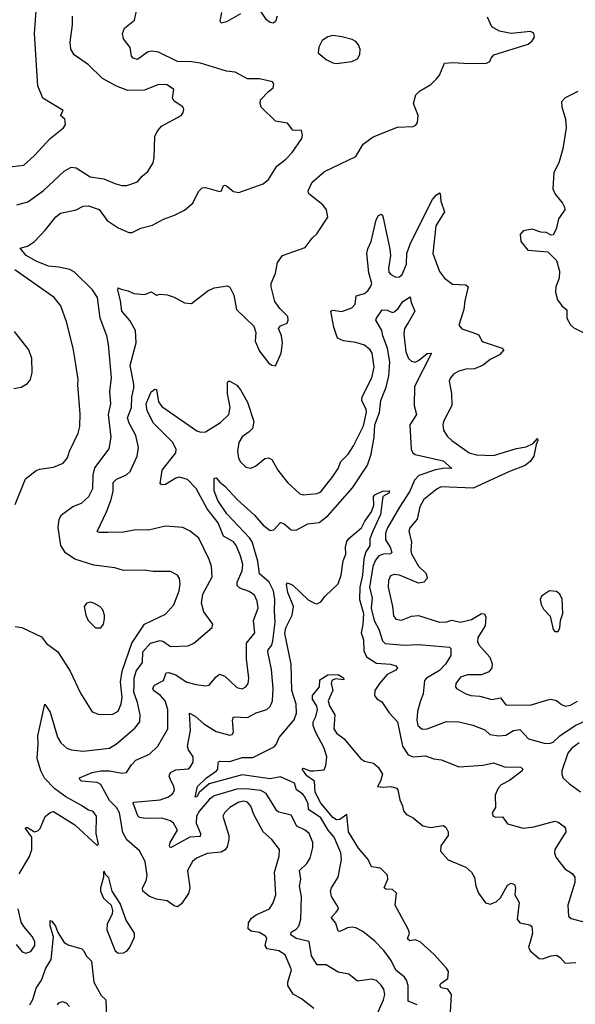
# Model space of a CAD drawing. Extents: x 1771496 to 1971148, y 471553 to 643630.
# Tile 328 of 656: x 1825591 to 1828773, y 568538 to 574174. Entities that reach past the tile are written whole.
import ezdxf

# ---------------------------------------------------------------- set-up
doc = ezdxf.new("R2010")
doc.units = 0

msp = doc.modelspace()

# ---------------------------------------------------------------- linework, layer by layer
at = {"layer": '0CON10XD'}
for points in [[(1825485, 573326.7), (1825615, 573341.9), (1825674.3, 573395), (1825765, 573494.3), (1825842, 573555), (1825854, 573575), (1825848.8, 573605), (1825824, 573625), (1825840, 573655), (1825723.1, 573725), (1825694.6, 573795), (1825676.2, 574095), (1825692.8, 574327.2)], [(1825565, 570701.4), (1825602.5, 570695), (1825715, 570640.8), (1825745, 570604.2), (1825809.2, 570555), (1825879.4, 570445), (1825938.9, 570318.9), (1826005, 570212.9), (1826045, 570197.8), (1826125, 570198.1), (1826153.8, 570216.2), (1826171.2, 570258.8), (1826177.3, 570295), (1826168.8, 570385), (1826177.6, 570445), (1826233, 570605), (1826305, 570714.3), (1826425, 570771.9), (1826474.3, 570825), (1826504.1, 570904.1), (1826510, 570945), (1826506.7, 570975), (1826494.2, 570995), (1826455, 571015.5), (1826355.6, 571015.6), (1826303.4, 571023.4), (1826185, 571022.2), (1826135, 571036.5), (1826015, 571052.5), (1825906, 571086), (1825852.7, 571122.7), (1825825.4, 571165), (1825811.7, 571268.3), (1825816.7, 571315), (1825830.9, 571339.1), (1825895, 571387.8), (1825945, 571407.5), (1825986.4, 571445), (1826008.8, 571491.2), (1826010.7, 571569.3), (1826020.6, 571609.4), (1826103, 571717), (1826114.5, 571785), (1826098.4, 571915), (1826111.8, 571975), (1826106.5, 572046.5), (1826117.1, 572125), (1826099.5, 572315), (1826089.1, 572365), (1826052, 572465), (1826035.4, 572585), (1826007.7, 572627.7), (1825905, 572729.2), (1825878, 572745), (1825815, 572758.2), (1825755, 572764), (1825685, 572792.7), (1825628.1, 572825), (1825593.3, 572866.7), (1825635, 572878), (1825675, 572904), (1825739.4, 572970.6), (1825798.6, 573045), (1825825, 573066.7), (1825915, 573085.6), (1825955, 573107.8), (1825985, 573108.6), (1826045, 573087.1), (1826092.5, 573025), (1826153.8, 572983.8), (1826215, 572956.9), (1826235, 572955.6), (1826285, 572980.6), (1826351.1, 572998.9), (1826415, 573033.1), (1826476.7, 573055), (1826535.5, 573084.5), (1826582, 573125), (1826615, 573190), (1826635, 573211.2), (1826655, 573213.8), (1826735, 573191.2), (1826745.7, 573194.3), (1826757.5, 573225), (1826765, 573228), (1826775, 573222.5), (1826815, 573190.8), (1826845, 573185.8), (1826985, 573234), (1827015, 573260), (1827062.5, 573335), (1827114.2, 573375), (1827150.6, 573415), (1827206.2, 573495), (1827210, 573515), (1827205, 573540), (1827155, 573542.5), (1827125, 573582.5), (1827055, 573593.8), (1826974.3, 573674.3), (1826968, 573695), (1826970, 573715), (1827015, 573764), (1827042.9, 573785), (1827047.1, 573805), (1827037.9, 573817.9), (1826965, 573835.5), (1826895, 573835.6), (1826825, 573874.3), (1826775, 573879.2), (1826626.7, 573925), (1826575, 573933.5), (1826495, 573934.2), (1826385, 573987.8), (1826345, 573994.6), (1826322.5, 573987.5), (1826265, 573945.8), (1826240, 573955), (1826231.2, 573965), (1826222.5, 574015), (1826186, 574065), (1826180, 574095), (1826191.2, 574125), (1826248.7, 574171.3), (1826259.4, 574225)], [(1827066.2, 574195), (1827055, 574163.3), (1827045, 574154), (1827025, 574158.6), (1827004.1, 574174.1), (1826969.2, 574225)], [(1825575, 573114.5), (1825637.7, 573132.3), (1825725.6, 573195), (1825845, 573308.1), (1825885, 573330), (1825915, 573325.7), (1825995, 573274.4), (1826072.6, 573262.6), (1826135, 573235.7), (1826175, 573225.7), (1826204.3, 573225.7), (1826265, 573246.2), (1826291.3, 573278.7), (1826324.2, 573305), (1826354.2, 573355), (1826361.4, 573385), (1826365.6, 573505), (1826377.1, 573535), (1826403.8, 573565), (1826515, 573626.7), (1826527.7, 573642.3), (1826530.7, 573660.7), (1826525, 573676.2), (1826475, 573707.5), (1826466.2, 573725), (1826473.8, 573775), (1826435, 573802.2), (1826385, 573803.1), (1826305, 573771.4), (1826209.8, 573769.8), (1826145, 573794.4), (1826065, 573837.5), (1825985, 573916.2), (1825902.8, 573972.8), (1825884.4, 574005), (1825879.5, 574045), (1825892.5, 574145), (1825892.5, 574195)], [(1825586.9, 569285), (1825647.3, 569385), (1825660.4, 569425), (1825661.2, 569495), (1825623.3, 569545), (1825625, 569550), (1825635, 569550), (1825675, 569526.2), (1825695, 569531.2), (1825708, 569545), (1825737, 569613), (1825765, 569636.2), (1825785, 569641.2), (1825905.7, 569565.7), (1826035, 569447.5), (1826042.5, 569455), (1826029.2, 569515), (1826030, 569615), (1826011.2, 569641.2), (1825981.7, 569651.7), (1825945.4, 569675.4), (1825855, 569726.2), (1825791.7, 569771.7), (1825732.7, 569832.7), (1825711.5, 569875), (1825691.5, 569945), (1825697, 570027), (1825693.8, 570075), (1825734.1, 570255.9), (1825765, 570211.2), (1825807, 570067), (1825825.7, 570035), (1825860, 570005), (1825885, 569995.6), (1825955, 569987.9), (1826105, 570004.6), (1826145, 570028.8), (1826250.9, 570119.1), (1826279.6, 570155), (1826280.7, 570195), (1826266.3, 570265), (1826245.2, 570325), (1826245.7, 570365), (1826245.9, 570405), (1826258.3, 570445), (1826294.5, 570495), (1826296.9, 570555), (1826340.8, 570605), (1826395, 570620), (1826415, 570614.3), (1826455, 570585.6), (1826555, 570590), (1826588, 570605), (1826693.8, 570695), (1826696.2, 570715), (1826645.5, 570785), (1826632.5, 570835), (1826639.6, 570885), (1826693.1, 570985), (1826688.5, 571045), (1826675.5, 571085), (1826616.1, 571206.1), (1826566.7, 571246.7), (1826525, 571267.8), (1826425, 571274.3), (1826327.9, 571252.1), (1826255, 571254.4), (1826185, 571240.5), (1826095, 571239.5), (1826045, 571239.2), (1826034, 571245), (1826089.7, 571360.3), (1826115, 571427.5), (1826126.2, 571475), (1826126.8, 571525), (1826145, 571543.8), (1826201.5, 571568.5), (1826222.7, 571587.3), (1826263.6, 571675), (1826270.8, 571725), (1826255.4, 571795), (1826217.1, 571865), (1826208.2, 571895), (1826231.6, 571955), (1826233.8, 572015), (1826244.8, 572065), (1826245, 572088.8), (1826222.9, 572195), (1826257.5, 572325), (1826253.9, 572395), (1826221.9, 572451.9), (1826175, 572506), (1826168.5, 572565), (1826152.7, 572627.3), (1826155, 572640), (1826171.2, 572631.2), (1826212.3, 572622.3), (1826245, 572606.2), (1826305, 572601.2), (1826345, 572616.7), (1826375, 572596.7), (1826395, 572603.3), (1826435, 572600), (1826475.9, 572585.9), (1826535, 572553.8), (1826575, 572550), (1826667.3, 572622.7), (1826705, 572638.8), (1826781.7, 572651.7), (1826795, 572642.5), (1826817.7, 572597.7), (1826833.3, 572515), (1826930.7, 572420.7), (1826943.6, 572383.6), (1826940, 572335), (1826965, 572277.5), (1827015, 572210), (1827035, 572196.7), (1827055, 572192.5), (1827088.8, 572265), (1827096.2, 572325), (1827090, 572365), (1827073.8, 572406.2), (1827085, 572422.5), (1827123, 572437), (1827128.8, 572455), (1827126.1, 572476.1), (1827080.7, 572520.7), (1827051.7, 572561.7), (1827030, 572645), (1827030, 572665), (1827055.7, 572724.3), (1827068, 572785), (1827095.9, 572824.1), (1827225, 572870), (1827265, 572923.3), (1827292.3, 572947.7), (1827355.8, 573044.2), (1827348, 573085), (1827326.2, 573115), (1827247, 573177), (1827242.9, 573195), (1827266.2, 573245), (1827336.2, 573305), (1827515, 573391.2), (1827557.3, 573462.7), (1827615, 573504.3), (1827755, 573558.5), (1827845, 573563.3), (1827860.3, 573569.7), (1827868.6, 573585), (1827872.9, 573625), (1827845.7, 573695), (1827860, 573745), (1827880, 573765), (1827946, 573804), (1827978, 573835), (1827995, 573856.7), (1828023.3, 573925), (1828070.7, 573929.3), (1828165, 573923.6), (1828263.8, 573926.2), (1828282.5, 573935), (1828290, 573955), (1828306.4, 573973.6), (1828503.3, 574035), (1828525, 574053.3), (1828538.8, 574075), (1828535, 574097.5), (1828516.1, 574106.1), (1828405, 574095.8), (1828338.3, 574108.3), (1828294.4, 574134.4), (1828269.7, 574189.7)], [(1826855, 574207.5), (1826775, 574161.9), (1826743.8, 574153.8), (1826738.8, 574165), (1826748.9, 574215)], [(1827405, 573924.5), (1827492.5, 573935), (1827525, 573950.8), (1827538.6, 573975), (1827540, 574005), (1827531.2, 574031.2), (1827515, 574050), (1827495, 574061.2), (1827435, 574077.1), (1827385, 574082.9), (1827355, 574076.2), (1827323.8, 574055), (1827303.1, 574016.9), (1827299.2, 573985), (1827345.9, 573945.9), (1827385, 573926.9), (1827405, 573924.5)], [(1828787.1, 573762.9), (1828715, 573726.2), (1828693.8, 573705), (1828696, 573675), (1828717.5, 573605), (1828720.8, 573555), (1828701.4, 573435), (1828677.5, 573355), (1828649.7, 573300.3), (1828643.9, 573206.1), (1828656.7, 573175), (1828700, 573125), (1828711.7, 573101.7), (1828712.5, 573085), (1828676.2, 573035), (1828663.3, 572975), (1828645, 572942.5), (1828635, 572940), (1828605.8, 572955.8), (1828575, 572957.5), (1828525, 572974.5), (1828474.5, 572965.5), (1828457.5, 572945), (1828460, 572905), (1828501.2, 572855), (1828615, 572846), (1828665.5, 572795.5), (1828681.9, 572735), (1828680, 572695), (1828661.2, 572645), (1828660, 572615), (1828670.9, 572570.9), (1828696.7, 572535), (1828723.6, 572513.6), (1828723.8, 572465), (1828745, 572426.7), (1828765, 572411.2), (1828825, 572380)], [(1827563.6, 571965), (1827550.7, 571995), (1827552.9, 572015), (1827607.5, 572125), (1827620.6, 572185), (1827608.5, 572265), (1827598.2, 572285), (1827565, 572310.4), (1827515, 572326.1), (1827445.3, 572335.3), (1827411.1, 572351.1), (1827389.2, 572415), (1827373.1, 572505), (1827385, 572510.9), (1827435, 572503.3), (1827492.9, 572525), (1827511.5, 572545), (1827516.9, 572593.1), (1827565, 572607.5), (1827585, 572622.8), (1827600, 572645), (1827606.9, 572665), (1827589.8, 572725), (1827579.5, 572835), (1827585, 572863.3), (1827604.5, 572905), (1827631.4, 573028.6), (1827645, 573053.8), (1827660.7, 573060.7), (1827670.5, 573050.5), (1827711.3, 572861.3), (1827714, 572825), (1827702.8, 572752.8), (1827705, 572728.8), (1827716, 572715), (1827745, 572700.6), (1827765, 572702.2), (1827781.1, 572715), (1827806.7, 572775), (1827807.6, 572835), (1827828.1, 572895), (1827955, 573145.8), (1827975, 573170.8), (1827995, 573182.5), (1827998.8, 573178.8), (1828002.5, 573135), (1828024, 573075), (1827974.4, 572995), (1827957.1, 572835), (1827995, 572732.5), (1828023.8, 572695), (1828070.3, 572660.3), (1828145, 572655.7), (1828160, 572645), (1828139.2, 572565), (1828133.8, 572515), (1828106.1, 572426.1), (1828123.3, 572405), (1828186.8, 572383.2), (1828221.1, 572371.1), (1828235, 572338.8), (1828245, 572330), (1828353.3, 572295), (1828364, 572285), (1828338.6, 572255), (1828285, 572229.1), (1828245, 572197.1), (1828194.6, 572175.4), (1828145.5, 572174.5), (1828105, 572161.9), (1828076, 572145), (1828058, 572125), (1828050, 572105), (1828064.3, 572035), (1828065.4, 571965), (1828018.5, 571875), (1828014.4, 571855), (1828018.5, 571825), (1828039.6, 571789.6), (1828065, 571765.5), (1828165, 571695.3), (1828205, 571682.9), (1828305, 571680.6), (1828435, 571718.9), (1828491.5, 571728.5), (1828531.2, 571748.8), (1828556.1, 571776.1), (1828558.8, 571765), (1828547.7, 571742.3), (1828534.3, 571675), (1828514.4, 571645), (1828485, 571622.3), (1828395, 571588.5), (1828187.6, 571492.4), (1828005, 571500.7), (1827981.1, 571488.9), (1827905, 571427.5), (1827883.1, 571385), (1827866.9, 571315), (1827826, 571265), (1827819.2, 571245), (1827834.6, 571185), (1827830.4, 571135), (1827835, 571116.2), (1827875, 571046), (1827918.8, 571005), (1827923.8, 570975), (1827905.7, 570954.3), (1827875, 570948.6), (1827765, 570994.4), (1827735, 570999.4), (1827715, 570990), (1827703.6, 570965), (1827701.5, 570925), (1827725.8, 570815.8), (1827731.5, 570761.5), (1827745, 570741.9), (1827777.5, 570737.5), (1827835, 570759.4), (1827875, 570764.4), (1827995, 570725.6), (1828037.3, 570727.3), (1828065, 570736.2), (1828115, 570725.2), (1828178.2, 570741.8), (1828235, 570775.5), (1828253.3, 570773.3), (1828259.6, 570755), (1828255.9, 570704.1), (1828215, 570638), (1828212.9, 570615), (1828220.5, 570595), (1828283.3, 570525), (1828297.2, 570487.2), (1828294.4, 570465), (1828278.2, 570441.8), (1828235, 570424.6), (1828155, 570424.6), (1828115, 570411.5), (1828088.2, 570375), (1828086.7, 570355), (1828093.1, 570345), (1828145.3, 570315.3), (1828175, 570305.4), (1828225, 570302.9), (1828295, 570283.8), (1828345, 570292.9), (1828375, 570251.5), (1828515, 570250.5), (1828615, 570281.5), (1828635, 570284.4), (1828665, 570277.8), (1828693.5, 570253.5), (1828715, 570244.6), (1828745, 570250.7), (1828785, 570272.7)], [(1825565, 571400), (1825623.6, 571546.4), (1825685.7, 571594.3), (1825705, 571602), (1825785, 571612.5), (1825840, 571635), (1825863.9, 571666.1), (1825876.2, 571705), (1825925, 571808), (1825935.5, 571845.5), (1825937.8, 571917.8), (1825923.3, 572085), (1825925.6, 572115), (1825906.4, 572236.4), (1825897.5, 572295), (1825859.4, 572445), (1825826.4, 572536.4), (1825788, 572585), (1825562.6, 572742.6)], [(1827644.4, 568495), (1827674.4, 568564.4), (1827682.1, 568595), (1827675.4, 568625), (1827659.9, 568649.9), (1827635, 568673.5), (1827605, 568681.5), (1827525, 568670.4), (1827475, 568711.4), (1827415, 568722), (1827345, 568763.8), (1827295, 568763.8), (1827262.7, 568815), (1827247.8, 568897.8), (1827175, 568914.3), (1827143.5, 568935), (1827145, 568950.8), (1827175, 568968.5), (1827189.6, 568985), (1827200, 569025), (1827205.3, 569155), (1827193.8, 569215), (1827201.1, 569255), (1827193.6, 569305), (1827235.6, 569345), (1827255, 569374.2), (1827270, 569435), (1827270.4, 569465), (1827247.8, 569515), (1827225.3, 569535.3), (1827178.7, 569558.7), (1827145, 569621.4), (1827075, 569637.3), (1827063.8, 569645), (1827046, 569675), (1827002.7, 569745), (1826972.3, 569762.3), (1826887.8, 569772.2), (1826835, 569770.6), (1826705, 569731.8), (1826677.1, 569712.9), (1826620.2, 569645), (1826603.6, 569615), (1826601.6, 569575), (1826626.2, 569515), (1826625, 569498.8), (1826565, 569495.8), (1826455, 569434.2), (1826448.1, 569445), (1826451.8, 569465), (1826493.9, 569535), (1826471.2, 569575), (1826455, 569588.4), (1826405, 569603), (1826311.7, 569601.7), (1826277.1, 569607.1), (1826267.6, 569617.6), (1826241.2, 569688.8), (1826244.5, 569695.5), (1826395, 569708.2), (1826443.6, 569726.4), (1826467.5, 569745), (1826476.7, 569765), (1826474.1, 569785), (1826454.7, 569825), (1826446.1, 569845), (1826454.3, 569865.7), (1826485, 569879.6), (1826554.7, 569885.3), (1826567.3, 569895), (1826584.6, 569925), (1826584.6, 569955), (1826556.8, 569995), (1826552, 570015), (1826568.9, 570105), (1826562.5, 570205), (1826595, 570187.1), (1826645, 570142.9), (1826715, 570100), (1826795, 570078.6), (1826807.5, 570082.5), (1826815.6, 570095), (1826810, 570165), (1826815.7, 570184.3), (1826895, 570180), (1826945, 570206.9), (1827006.2, 570225), (1827025, 570242), (1827038.8, 570275), (1827041.9, 570345), (1827033.6, 570455), (1827011.4, 570555), (1827013.5, 570566.5), (1827035.2, 570594.8), (1827040.9, 570619.1), (1827053.5, 570725), (1827050.2, 570790.2), (1827052.6, 570855), (1827045.2, 570905), (1827018.9, 570955), (1826963.2, 571003.2), (1826954.8, 571075), (1826922.1, 571185), (1826907.6, 571207.6), (1826776.6, 571345), (1826725, 571422.5), (1826705, 571476.7), (1826705, 571550), (1826715, 571552.5), (1826736.8, 571526.8), (1826766.2, 571505), (1826837.1, 571427.1), (1826935, 571338.5), (1826985, 571280.3), (1827025, 571250.9), (1827046.4, 571253.6), (1827085, 571296.9), (1827105, 571287.8), (1827145, 571254.2), (1827175, 571252.5), (1827241.1, 571288.9), (1827305, 571295.5), (1827354.8, 571335.2), (1827496.2, 571495), (1827582.7, 571625), (1827602.8, 571687.2), (1827620.2, 571785), (1827623.7, 571855), (1827651.5, 571925), (1827659.1, 571995), (1827689.2, 572070.8), (1827703.9, 572135), (1827710.4, 572215), (1827697.1, 572295), (1827670.7, 572365), (1827665.5, 572395), (1827630, 572455), (1827634.2, 572465), (1827667.1, 572512.9), (1827695, 572512), (1827725, 572497.8), (1827735, 572501.5), (1827758, 572522), (1827785, 572560.3), (1827827.7, 572587.7), (1827832.2, 572555), (1827853.3, 572505), (1827815, 572439.5), (1827794.3, 572405.7), (1827791.1, 572375), (1827802.3, 572272.3), (1827817.3, 572235), (1827835, 572220.4), (1827855.3, 572214.7), (1827875, 572222.9), (1827925, 572263.3), (1827948.8, 572265), (1827851.7, 572075), (1827850.5, 571965), (1827863.6, 571915), (1827825.6, 571855), (1827832.3, 571715), (1827841.6, 571695), (1827855, 571684.7), (1828015, 571648.2), (1828066, 571605), (1828025, 571607.9), (1827972, 571598), (1827876.5, 571565), (1827851.1, 571538.9), (1827825.2, 571475), (1827765, 571383.8), (1827696.6, 571265), (1827685.6, 571235), (1827686.4, 571196.4), (1827712.5, 571155), (1827721.1, 571125), (1827713.5, 571116.5), (1827675, 571115.5), (1827648.4, 571105), (1827629, 571081), (1827612.3, 571045), (1827594, 570924), (1827608.5, 570865), (1827602.7, 570805), (1827621.2, 570735), (1827647.4, 570685), (1827668.5, 570618.5), (1827683.4, 570603.4), (1827795, 570593.3), (1827875, 570597.5), (1827965, 570590.9), (1828052.4, 570582.4), (1828060.6, 570575), (1828060.4, 570535), (1828029.1, 570485), (1827995, 570448.5), (1827921.2, 570405), (1827908.7, 570391.3), (1827900.5, 570315), (1827885, 570268.8)], [(1825557.7, 572062.3), (1825598.8, 572071.2), (1825635, 572092), (1825652, 572115), (1825662.5, 572155), (1825660.8, 572235), (1825644, 572285), (1825560.3, 572390.3)], [(1827275, 568514.5), (1827205, 568569.1), (1827156.2, 568596.2), (1827126.4, 568645), (1827126, 568665), (1827147.8, 568735), (1827110.7, 568820.7), (1827075, 568843.5), (1827007.1, 568855), (1826997.1, 568875), (1827006.1, 568915), (1826999.1, 568929.1), (1826965, 568948.7), (1826916.4, 568956.4), (1826899.7, 568969.7), (1826900.6, 569005), (1826918.9, 569031.1), (1826945, 569051.1), (1827020.6, 569085), (1827041.7, 569118.3), (1827057.8, 569165), (1827050.9, 569295), (1827076.2, 569386.2), (1827078.5, 569425), (1827035, 569480.9), (1826985.7, 569525.7), (1826931.2, 569625), (1826915, 569672.9), (1826895.6, 569695), (1826875, 569701.1), (1826845, 569696.1), (1826795, 569665.6), (1826764.2, 569635), (1826754.3, 569615), (1826788.2, 569505), (1826789.1, 569480.9), (1826779.5, 569440.5), (1826766.8, 569423.2), (1826745, 569408.5), (1826665, 569402.3), (1826604, 569375), (1826580, 569355), (1826550.8, 569305), (1826565.4, 569205), (1826558, 569172), (1826517.4, 569112.6), (1826495, 569096), (1826475, 569102.5), (1826435, 569130.8), (1826375, 569140), (1826335, 569154.6), (1826296.2, 569185), (1826294.6, 569205), (1826315.2, 569244.8), (1826321.6, 569275), (1826309.3, 569355), (1826277.6, 569417.6), (1826205, 569480), (1826181.7, 569521.7), (1826162.4, 569635), (1826144.6, 569664.6), (1826104.4, 569704.4), (1826055, 569796.7), (1826035, 569808.2), (1825945, 569814.5), (1825934.3, 569825), (1825933.8, 569835), (1826006, 569865), (1826055.2, 569874.8), (1826105, 569874.8), (1826178.2, 569861.8), (1826203.3, 569865), (1826231.1, 569908.9), (1826255.8, 569935), (1826335, 569970.6), (1826381.1, 570015), (1826438.5, 570115), (1826440, 570225), (1826424.6, 570275), (1826397.5, 570305), (1826357.5, 570335), (1826352.7, 570347.3), (1826362.5, 570365), (1826415, 570391.4), (1826430, 570435), (1826445, 570436.9), (1826485, 570424.6), (1826545, 570384.6), (1826600.3, 570369.7), (1826655, 570360.5), (1826675, 570364.4), (1826715, 570412.9), (1826735, 570428.1), (1826765, 570417.1), (1826835, 570351.1), (1826865, 570344.6), (1826886.7, 570355), (1826898.5, 570375), (1826903.6, 570405), (1826888.9, 570515), (1826888.8, 570605), (1826938.2, 570665), (1826930.3, 570735), (1826956, 570805), (1826951.5, 570845), (1826935, 570881.1), (1826905, 570902.1), (1826850.9, 570920.9), (1826835.6, 570935), (1826836.5, 570955), (1826865, 571018.8), (1826869.3, 571055), (1826855.9, 571105), (1826830.3, 571165), (1826815, 571186), (1826758.2, 571218.2), (1826726.7, 571295), (1826663.7, 571375), (1826600.5, 571490.5), (1826552.3, 571542.3), (1826505, 571555.3), (1826485, 571550.4), (1826425, 571513.6), (1826405, 571511.1), (1826395, 571516.7), (1826406.7, 571595), (1826485, 571694.3), (1826485.9, 571715), (1826465, 571755.9), (1826356.1, 571865), (1826320.4, 571935), (1826315.7, 571975), (1826344.4, 572045), (1826365, 572059.2), (1826375, 572057.5), (1826385.9, 571985.9), (1826405, 571960.9), (1826605, 571820.4), (1826627.2, 571812.8), (1826654.6, 571815.4), (1826741.4, 571868.6), (1826788.9, 571915), (1826796, 571955), (1826781.5, 572035), (1826780.8, 572095), (1826784.2, 572105.8), (1826795, 572106), (1826835, 572082.9), (1826855, 572055.8), (1826895.9, 571985), (1826931.2, 571875), (1826923.3, 571835), (1826905.7, 571815), (1826864.3, 571785.7), (1826845.9, 571754.1), (1826838.7, 571705), (1826844.1, 571664.1), (1826855, 571644), (1826885, 571612.9), (1826915, 571607.5), (1826941.7, 571618.3), (1826995, 571662.5), (1827015, 571666.2), (1827035, 571656), (1827070, 571595), (1827124.8, 571524.8), (1827195, 571460.6), (1827213.6, 571453.6), (1827295, 571462.2), (1827315, 571471.1), (1827385, 571559.4), (1827414.7, 571605.3), (1827430.4, 571645), (1827471.9, 571688.1), (1827502.6, 571735), (1827560.1, 571849.9), (1827577.1, 571927.1), (1827575.3, 571945), (1827563.6, 571965)], [(1827866.7, 568535), (1827816.4, 568556.4), (1827816.2, 568645), (1827806.2, 568676.2), (1827793.8, 568693.8), (1827745, 568733.1), (1827718.1, 568788.1), (1827675.6, 568845.6), (1827625, 568900), (1827555, 568954.4), (1827516, 568976), (1827495, 568980), (1827468.8, 568975), (1827425, 568954.4), (1827415, 568956), (1827401.9, 569001.9), (1827374.3, 569035), (1827403.9, 569066.1), (1827415.6, 569085), (1827414.4, 569095), (1827375.5, 569155), (1827371.1, 569185), (1827375.6, 569205), (1827415, 569266.7), (1827433.3, 569366.7), (1827430, 569405), (1827391.9, 569495), (1827358.1, 569535), (1827315, 569606.3), (1827245, 569652.9), (1827242.4, 569685), (1827224.3, 569725), (1827211.5, 569741.5), (1827176.2, 569765), (1827164.3, 569804.3), (1827085, 569839.5), (1827025, 569829.4), (1826865, 569851.4), (1826675, 569800.5), (1826619.3, 569750.7), (1826605.4, 569725), (1826595, 569724), (1826609.1, 569785), (1826660.4, 569835), (1826718.2, 569875), (1826725.4, 569885), (1826726.9, 569923.1), (1826735, 569930), (1826795, 569928.2), (1826865, 569950.6), (1826925, 569951.8), (1827047.8, 570012.2), (1827060, 570025), (1827077.1, 570065), (1827163.5, 570166.5), (1827175.8, 570205), (1827174.1, 570255.9), (1827149.7, 570335), (1827145.7, 570485), (1827108.8, 570661.2), (1827115, 570693.1), (1827151.8, 570765), (1827157.9, 570815), (1827125.5, 570895), (1827118.8, 570941.2), (1827125, 570950), (1827155, 570937.5), (1827242.6, 570852.6), (1827282.3, 570832.3), (1827295, 570830), (1827315, 570841.2), (1827340, 570875), (1827414.4, 570945), (1827431.4, 570995), (1827443, 571077), (1827458.9, 571115), (1827456.7, 571155), (1827463.4, 571186.6), (1827475.5, 571204.5), (1827547.9, 571265), (1827566.6, 571303.4), (1827605, 571358), (1827618.5, 571395), (1827617.9, 571445), (1827625, 571454.4), (1827668.8, 571475), (1827707.9, 571477.9), (1827705, 571463.5), (1827670, 571445), (1827657.6, 571342.4), (1827612.9, 571247.1), (1827596.8, 571203.2), (1827596.7, 571163.3), (1827572.5, 571127.5), (1827561.2, 571088.8), (1827553.7, 570995), (1827539.5, 570925), (1827536.3, 570855), (1827559.5, 570775), (1827555, 570712.2), (1827547, 570665), (1827560.5, 570625), (1827561.3, 570561.3), (1827577.4, 570527.4), (1827635, 570490), (1827715.2, 570485.2), (1827744, 570475), (1827754, 570465), (1827745, 570450.6), (1827695, 570425.4), (1827651.8, 570375), (1827624.5, 570335), (1827623.1, 570305), (1827637, 570287), (1827665, 570270), (1827706.3, 570206.3), (1827755.3, 570155.3), (1827782.3, 570015), (1827815, 569966.9), (1827845, 569954.7), (1827915, 569960), (1827963.4, 569943.4), (1828007, 569937), (1828105, 569896.7), (1828245, 569906.2), (1828305, 569921.2), (1828367.9, 569897.9), (1828460, 569895), (1828472.5, 569885), (1828466.6, 569873.4), (1828395, 569818.8), (1828348.9, 569795), (1828330.4, 569775), (1828313.3, 569735), (1828315.8, 569665), (1828296.7, 569635), (1828302.5, 569615), (1828315, 569610), (1828355, 569611.2), (1828385, 569572), (1828475, 569546.9), (1828535, 569553.1), (1828655, 569585.6), (1828675, 569581.4), (1828709.2, 569555), (1828717.1, 569545), (1828719.4, 569525), (1828655.6, 569425), (1828654.4, 569405), (1828661.3, 569381.3), (1828712.7, 569312.7), (1828755, 569286.2), (1828770.6, 569265), (1828769.1, 569235), (1828729.2, 569105), (1828732.9, 569042.9), (1828748.5, 569028.5), (1828835, 569006.5)], [(1828675, 570672), (1828685, 570692.5), (1828687.5, 570735), (1828701.5, 570775), (1828697.4, 570857.4), (1828685, 570886.2), (1828665, 570901.2), (1828625, 570905.8), (1828580, 570875), (1828572, 570855), (1828577.3, 570827.3), (1828589.7, 570799.7), (1828629.5, 570759.5), (1828645, 570683.8), (1828655, 570672), (1828675, 570672)], [(1826055, 570693.3), (1826071.4, 570715), (1826076.7, 570745), (1826076.4, 570766.4), (1826066.2, 570796.2), (1826050, 570815), (1826015, 570834.2), (1825995, 570840), (1825972.5, 570835), (1825960, 570815), (1825968.8, 570765), (1825982, 570735), (1826025, 570694), (1826055, 570693.3)], [(1828058.9, 568495), (1828064.6, 568595), (1828043.3, 568625), (1828005, 568632.5), (1827996.7, 568645), (1828003.3, 568656.7), (1828043.6, 568686.4), (1828047.3, 568725), (1828035.3, 568745), (1827963.9, 568823.9), (1827883.3, 568895), (1827855, 568907.5), (1827825, 568901.8), (1827812.6, 568912.6), (1827822.3, 568945), (1827817.5, 568965), (1827741.1, 569105), (1827749.1, 569175), (1827725, 569194.6), (1827686.7, 569196.7), (1827678.1, 569205), (1827700, 569255), (1827697.3, 569277.3), (1827657.6, 569317.6), (1827605, 569325.8), (1827586.9, 569366.9), (1827531.7, 569431.7), (1827473.9, 569525), (1827465, 569624.3), (1827425, 569595.7), (1827405, 569594.2), (1827385, 569606.7), (1827315, 569688.8), (1827282.4, 569752.4), (1827278.8, 569815), (1827235, 569845.3), (1827207.5, 569885), (1827215, 569890.6), (1827255, 569875.3), (1827276.2, 569873.8), (1827335, 569880), (1827344.5, 569905), (1827350, 569955), (1827334.1, 570005), (1827285, 570097.1), (1827271.2, 570135), (1827270.8, 570155), (1827287.5, 570185), (1827296, 570225), (1827291.8, 570245), (1827267.5, 570285), (1827267.5, 570305), (1827307.8, 570355), (1827310, 570395), (1827355, 570424.4), (1827415, 570425.5), (1827445, 570406), (1827446.2, 570395), (1827399.7, 570400.3), (1827379.1, 570390.9), (1827374.4, 570375), (1827384.4, 570335), (1827357.9, 570275), (1827365, 570246), (1827395.9, 570195.9), (1827390, 570115), (1827405, 570090.8), (1827448.7, 570058.7), (1827543.3, 569945), (1827565, 569930), (1827617.7, 569917.7), (1827643.3, 569895), (1827668.8, 569855), (1827658, 569815), (1827640, 569785), (1827675, 569781.1), (1827715.5, 569785.5), (1827748.8, 569775), (1827755.8, 569765), (1827767.7, 569707.7), (1827783.8, 569675), (1827788, 569645), (1827806.2, 569625), (1827845, 569606.2), (1827900.3, 569560.3), (1827945, 569550), (1828015, 569562.5), (1828031.5, 569551.5), (1828045.2, 569525), (1828044.2, 569505), (1828002.8, 569445), (1828001.5, 569415), (1828045, 569365.8), (1828145, 569323.3), (1828178.6, 569295), (1828194.6, 569264.6), (1828202.5, 569215), (1828218.2, 569175), (1828258.1, 569118.1), (1828285, 569110.8), (1828318.9, 569125), (1828345, 569148.5), (1828385, 569220), (1828405, 569230.8), (1828424.3, 569224.3), (1828429.4, 569205), (1828426.5, 569165), (1828451.5, 569121.5), (1828439.2, 569025), (1828455, 569004.2), (1828512.4, 568992.4), (1828524.4, 568984.4), (1828528.2, 568945), (1828513.8, 568895), (1828505.5, 568865), (1828513.5, 568845), (1828565, 568799.4), (1828585, 568797.5), (1828635, 568816.5), (1828665, 568819.4), (1828686.6, 568806.6), (1828714, 568774), (1828775, 568776.9)], [(1827885, 570268.8), (1827868.4, 570215), (1827865.9, 570165), (1827870.9, 570135), (1827895, 570113.5), (1827925, 570115.3), (1828035, 570157.8), (1828105, 570155.5), (1828185, 570135.5), (1828255, 570109.4), (1828282.8, 570082.8), (1828335, 570075.5), (1828375, 570079.1), (1828418.8, 570105), (1828455, 570111.4), (1828505, 570057.5), (1828595, 570032.2), (1828625, 570031.4), (1828645, 570038.4), (1828685, 570074.6), (1828772.2, 570135), (1828835, 570163.1)], [(1828794, 570035), (1828752.4, 570005), (1828730, 569975), (1828696, 569875), (1828694.7, 569854.7), (1828702.4, 569832.4), (1828740.1, 569800.1), (1828802.9, 569755)], [(1826155, 568831.1), (1826185, 568832.7), (1826206.2, 568845), (1826222, 568865), (1826248.3, 568921.7), (1826247.5, 568945), (1826200.2, 569020.2), (1826166, 569115), (1826121.2, 569185), (1826101.7, 569261.7), (1826081.7, 569281.7), (1826075, 569300), (1826070, 569295), (1826070, 569265), (1826053.8, 569205), (1826054, 569185), (1826070, 569145), (1826114, 569105), (1826122.5, 569075), (1826120, 569055), (1826091.4, 568998.6), (1826089.5, 568965), (1826137.1, 568845), (1826155, 568831.1)], [(1825571.4, 568881.4), (1825605, 568839.2), (1825625, 568830.6), (1825655, 568840.6), (1825678.2, 568875), (1825677.8, 568895), (1825665, 568924), (1825613.6, 568983.6), (1825599.2, 569009.2), (1825581.8, 569085)], [(1825648, 568535), (1825666.9, 568565), (1825685, 568630), (1825715, 568676), (1825739.6, 568745), (1825770.5, 568795), (1825784.2, 568924.2), (1825765, 568987.5), (1825765, 569017.5), (1825775, 569013.3), (1825795, 568986), (1825808.6, 568948.6), (1825845, 568892), (1825867.7, 568877.7), (1825945.8, 568855), (1825958.1, 568845), (1825971.4, 568815), (1826001.5, 568785), (1826016.2, 568665), (1826058.1, 568588.1), (1826083.8, 568563.8), (1826087.3, 568452.7)], [(1825807.5, 568535), (1825815, 568547.1), (1825835, 568553.3), (1825858, 568545), (1825875.4, 568525.4)]]:
    msp.add_lwpolyline(points, dxfattribs=at)

doc.saveas('drawing.dxf')
